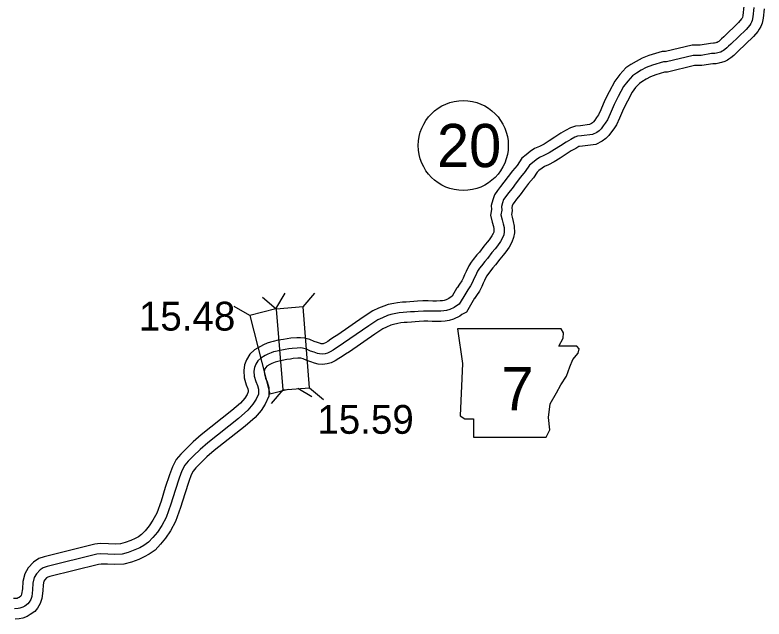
# Model space of a CAD drawing. Extents: x 31699 to 244310, y -8841 to 11474.
# Drawn here: x 143915 to 144647, y 1183 to 1773 of the extents above; entities that cross this region are included whole.
import ezdxf

# ---------------------------------------------------------------- set-up
doc = ezdxf.new("R2010")
doc.units = 0
for name, color, linetype in [('B_Logo', 7, 'Continuous'), ('G-ANNO-TEXT', 7, 'Continuous'), ('R_Border Notes', 7, 'Continuous'), ('R_XS_EARTHWORK_STAGE1', 7, 'Continuous'), ('R_XS_EARTHWORK_STAGE2', 7, 'Continuous'), ('S_WALL', 7, 'Continuous')]:
    doc.layers.add(name, color=color, linetype=linetype)

msp = doc.modelspace()

# ---------------------------------------------------------------- linework, layer by layer
at = {"layer": 'B_Logo'}
for points in [[(144637.13, 1780.55), (144636.21, 1771.66), (144635.61, 1768.04), (144634.97, 1766.43), (144634.06, 1764.88), (144633.09, 1763.52), (144629.49, 1759.26), (144614.59, 1744.78), (144612.49, 1742.81), (144610.85, 1741.25), (144608.81, 1739.48), (144607.49, 1738.65), (144606.3, 1737.9), (144604.98, 1737.14), (144603.19, 1736.64), (144601.93, 1736.35), (144600.73, 1736.13), (144598.94, 1735.7), (144595.87, 1735.58), (144585.62, 1733.81), (144577.88, 1733.88), (144551.7, 1727.43), (144548.69, 1727.58), (144538, 1724.32), (144532.04, 1721.89), (144526.94, 1719.26), (144522.39, 1716.45), (144518.69, 1713.98), (144513.91, 1708.76), (144509.8, 1703.35), (144504.63, 1693.65), (144500.57, 1685.76), (144496.66, 1676.55), (144494.02, 1670.96), (144491.87, 1667.66), (144489.99, 1664.82), (144487.97, 1662.18), (144485.93, 1660.21), (144483.69, 1658.57), (144479.59, 1656.43), (144468.8, 1655.05), (144464.8, 1654.78), (144462.15, 1653.93), (144458.12, 1651.59), (144453.56, 1649.11), (144448.08, 1645.55), (144442.41, 1641.78), (144437.13, 1638.42), (144432.03, 1635.79), (144427.66, 1633.85), (144424.36, 1631.66), (144420.87, 1628.93), (144417.91, 1626.48), (144413.75, 1620.19), (144409.24, 1614.71), (144405, 1609.3), (144400.89, 1603.68), (144397.5, 1599.49), (144394.69, 1595.9), (144392.61, 1592.86), (144391.53, 1589.64), (144390.59, 1586.08), (144390.79, 1582.48), (144390, 1577.99), (144391.22, 1573.14), (144392.29, 1569.02), (144393.08, 1565.49), (144393.23, 1561.22), (144392.67, 1558.41), (144391.59, 1555.38), (144389.45, 1551.81), (144386.59, 1547.69), (144384.37, 1544.78), (144381.03, 1541.05), (144376.79, 1535.3), (144374.18, 1532.32), (144370.85, 1527.99), (144369.02, 1525.62), (144367.2, 1522.99), (144365.01, 1518.21), (144363.46, 1515.18), (144362.12, 1511.95), (144360.38, 1508.38), (144357.71, 1504.66), (144355.63, 1501.36)], [(144355.63, 1501.36), (144349.21, 1490.43)], [(144349.21, 1490.43), (144346.41, 1488.97), (144344.43, 1487.47), (144340.19, 1485.4), (144336.94, 1484.48), (144334.27, 1483.97), (144331.14, 1483.72), (144327.34, 1483.59), (144323.2, 1483.6), (144318.72, 1483.86), (144314.18, 1483.79), (144309.24, 1483.51), (144305.51, 1483.19), (144301.77, 1482.93), (144297.9, 1482.67), (144294.57, 1482.55), (144290.5, 1482.09), (144287.37, 1481.44), (144282.38, 1480.42), (144279.06, 1479.37), (144274.22, 1477.36), (144269.64, 1475.28), (144260.99, 1469.47), (144236.29, 1452.38), (144232.79, 1450.12), (144229.29, 1447.86), (144226.12, 1445.74), (144223.21, 1443.96), (144220.62, 1442.72), (144218.17, 1442.01), (144215.37, 1441.7), (144212.76, 1441.86), (144210.61, 1442.36), (144207.52, 1443.52), (144203.97, 1444.73), (144200.06, 1446.47), (144196.24, 1447.48), (144193.83, 1447.78), (144191.03, 1447.67), (144185.83, 1447.25), (144182.77, 1446.81), (144179.1, 1446.21), (144174.31, 1445.4), (144169.65, 1444.4), (144167.72, 1443.9), (144165.46, 1443.13), (144162.08, 1441.54), (144159.56, 1440.43), (144155.27, 1437.83), (144152.5, 1435.18), (144150.36, 1431.8), (144149.2, 1428.71), (144148.66, 1425.16), (144149, 1420.29), (144150.49, 1415.04), (144152.09, 1411.12), (144153.15, 1407.6), (144153.09, 1402.72), (144150.91, 1397.54), (144147.58, 1392.68), (144142.67, 1386.79), (144133.58, 1378.9), (144103.45, 1355.05), (144095.94, 1348.52), (144089.63, 1342.41), (144084.51, 1337.18), (144080.97, 1332.99), (144078.12, 1327.53), (144075.7, 1320.34), (144071.55, 1308.25), (144067.43, 1294.83), (144062.83, 1282), (144058.55, 1274.05), (144054.24, 1267.7), (144049.85, 1262.35), (144045.45, 1257.74), (144041.1, 1254.67), (144036.99, 1252.4), (144032.22, 1250.19), (144025.78, 1247.88), (144019.8, 1246.12), (144012.86, 1245.88), (144005.98, 1246.24), (143998.9, 1246.46), (143994.96, 1246), (143946.55, 1234.02), (143942.69, 1232.76), (143939.59, 1230.71), (143936.04, 1226.98), (143934.03, 1223.21), (143932.65, 1217.71), (143932.29, 1211.22), (143931.46, 1204.86), (143930.51, 1201.77), (143929.01, 1199.15), (143927.57, 1197.52), (143924.73, 1195.4), (143922.68, 1194.3), (143920.03, 1193.19), (143918.1, 1192.9), (143914.56, 1192.64)]]:
    msp.add_lwpolyline(points, dxfattribs=at)
at = {"layer": 'G-ANNO-TEXT'}
msp.add_lwpolyline([(144347.43, 1466.48), (144352.51, 1432.64), (144350.25, 1381.32), (144354.76, 1378.5), (144363.22, 1378.5), (144363.22, 1360.46), (144434.28, 1360.46), (144437.66, 1367.79), (144436.53, 1379.63), (144438.22, 1393.17), (144444.43, 1403.88), (144448.37, 1411.78), (144454.01, 1420.23), (144457.4, 1429.26), (144460.22, 1436.59), (144465.29, 1442.79), (144466.42, 1446.74), (144464.16, 1449.56), (144446.68, 1449.56), (144450.63, 1457.45), (144451.19, 1462.53), (144448.85, 1466.43)], close=True, dxfattribs=at)
at = {"layer": 'R_Border Notes'}
msp.add_circle((144353.18, 1645.68), 44, dxfattribs=at)
at = {"layer": 'R_XS_EARTHWORK_STAGE1'}
for p, q in [((144170.09, 1486.04), (144179.03, 1501.2)), ((144196.77, 1487.85), (144208.19, 1501.25)), ((144170.45, 1485.75), (144157.06, 1497.17)), ((144144.52, 1479.44), (144129.36, 1488.38)), ((144170.09, 1486.04), (144144.52, 1479.44)), ((144144.52, 1479.44), (144164.31, 1402.75)), ((144164.31, 1402.75), (144182.04, 1407.33)), ((144176.75, 1406.8), (144165.34, 1393.41)), ((144191.41, 1408.45), (144205.04, 1400.41)), ((144203.07, 1408.9), (144216.46, 1397.49))]:
    msp.add_line(p, q, dxfattribs=at)
msp.add_lwpolyline([(144203.07, 1408.9), (144196.77, 1487.85), (144170.45, 1485.75), (144176.75, 1406.8)], close=True, dxfattribs=at)
at = {"layer": 'R_XS_EARTHWORK_STAGE2'}
for points in [[(144627.21, 1781.85), (144626.3, 1772.99), (144625.93, 1770.77), (144625.68, 1770.34), (144625.2, 1769.68), (144622.16, 1766.08), (144607.69, 1752.01), (144605.62, 1750.08), (144604.12, 1748.64), (144602.85, 1747.54), (144602.17, 1747.12), (144601.14, 1746.46), (144601.1, 1746.44), (144600.74, 1746.34), (144599.91, 1746.15), (144598.65, 1745.92), (144597.56, 1745.66), (144594.82, 1745.55), (144584.81, 1743.82), (144576.71, 1743.89), (144550.73, 1737.49), (144547.45, 1737.65), (144534.65, 1733.76), (144527.85, 1730.98), (144522.02, 1727.97), (144516.98, 1724.86), (144512.14, 1721.63), (144506.23, 1715.17), (144501.36, 1708.76), (144495.78, 1698.29), (144491.51, 1690.02), (144487.53, 1680.64), (144485.26, 1675.84), (144483.51, 1673.14), (144481.85, 1670.64), (144480.48, 1668.85), (144479.47, 1667.87), (144478.39, 1667.08), (144476.55, 1666.12), (144467.83, 1665), (144462.92, 1664.67), (144458.07, 1663.13), (144453.22, 1660.31), (144448.43, 1657.71), (144442.59, 1653.9), (144436.95, 1650.16), (144432.14, 1647.1), (144427.71, 1644.82), (144422.83, 1642.65), (144418.51, 1639.77), (144414.6, 1636.72), (144410.39, 1633.23), (144405.7, 1626.15), (144401.44, 1620.97), (144397.03, 1615.34), (144392.97, 1609.79), (144389.67, 1605.72), (144386.62, 1601.81), (144383.57, 1597.36), (144381.94, 1592.5), (144380.52, 1587.11), (144380.74, 1583.08), (144379.78, 1577.63), (144381.53, 1570.66), (144382.57, 1566.66), (144383.12, 1564.21), (144383.19, 1562.03), (144383.01, 1561.07), (144382.51, 1559.68), (144381.05, 1557.24), (144378.5, 1553.58), (144376.66, 1551.16), (144373.26, 1547.37), (144369, 1541.58), (144366.45, 1538.67), (144362.93, 1534.09), (144360.94, 1531.53), (144358.47, 1527.95), (144356.01, 1522.57), (144354.38, 1519.38), (144353, 1516.07), (144351.76, 1513.53), (144349.41, 1510.25), (144347.16, 1506.68)], [(144647.05, 1779.26), (144646.13, 1770.32), (144645.3, 1765.34), (144643.99, 1762.04), (144642.45, 1759.41), (144640.97, 1757.36), (144636.82, 1752.43), (144621.5, 1737.55), (144619.36, 1735.54), (144617.58, 1733.85), (144614.78, 1731.41), (144612.82, 1730.19), (144611.47, 1729.33), (144608.87, 1727.84), (144605.64, 1726.95), (144603.95, 1726.56), (144602.8, 1726.35), (144600.31, 1725.75), (144596.92, 1725.62), (144586.44, 1723.8), (144579.05, 1723.87), (144552.66, 1717.37), (144549.93, 1717.5), (144541.36, 1714.89), (144536.23, 1712.8), (144531.87, 1710.55), (144527.79, 1708.03), (144525.25, 1706.34), (144521.6, 1702.35), (144518.25, 1697.94), (144513.49, 1689), (144509.63, 1681.51), (144505.79, 1672.46), (144502.77, 1666.09), (144500.23, 1662.17), (144498.13, 1659), (144495.45, 1655.51), (144492.39, 1652.55), (144488.99, 1650.05), (144482.63, 1646.74), (144469.77, 1645.09), (144466.68, 1644.88), (144466.22, 1644.74), (144463.02, 1642.87), (144458.68, 1640.52), (144453.57, 1637.19), (144447.86, 1633.4), (144442.11, 1629.74), (144436.36, 1626.77), (144432.5, 1625.06), (144430.22, 1623.54), (144427.15, 1621.14), (144425.43, 1619.72), (144421.8, 1614.24), (144417.04, 1608.45), (144412.97, 1603.26), (144408.82, 1597.58), (144405.32, 1593.26), (144402.76, 1589.99), (144401.65, 1588.36), (144401.11, 1586.77), (144400.66, 1585.05), (144400.83, 1581.88), (144400.21, 1578.36), (144400.9, 1575.62), (144402.01, 1571.38), (144403.05, 1566.77), (144403.26, 1560.41), (144402.34, 1555.75), (144400.68, 1551.09), (144397.86, 1546.38), (144394.67, 1541.8), (144392.08, 1538.4), (144388.8, 1534.73), (144384.59, 1529.03), (144381.91, 1525.97), (144378.77, 1521.89), (144377.1, 1519.72), (144375.92, 1518.02), (144374.02, 1513.85), (144372.55, 1510.97), (144371.24, 1507.83), (144369, 1503.24), (144366.01, 1499.08), (144364.1, 1496.04)], [(144347.01, 1506.42), (144342.29, 1498.39)], [(144342.29, 1498.39), (144339.17, 1496.02), (144336.61, 1494.78), (144334.64, 1494.22), (144332.93, 1493.89), (144330.58, 1493.71), (144327.17, 1493.59), (144323.49, 1493.6), (144318.94, 1493.86), (144313.82, 1493.78), (144308.53, 1493.49), (144304.73, 1493.16), (144301.09, 1492.91), (144297.39, 1492.66), (144293.82, 1492.53), (144288.91, 1491.97), (144285.36, 1491.23), (144279.87, 1490.12), (144275.62, 1488.77), (144270.23, 1486.53), (144264.76, 1484.04), (144255.36, 1477.73), (144230.74, 1460.7), (144227.37, 1458.53), (144223.8, 1456.22), (144220.72, 1454.17), (144218.42, 1452.75), (144217.05, 1452.1), (144216.22, 1451.86), (144215.12, 1451.73), (144214.21, 1451.79), (144213.51, 1451.95), (144210.89, 1452.93), (144207.63, 1454.05), (144203.4, 1455.93), (144198.14, 1457.32), (144194.25, 1457.8), (144190.44, 1457.65), (144184.71, 1457.2), (144181.24, 1456.69), (144177.47, 1456.08), (144172.42, 1455.23), (144167.34, 1454.13), (144164.85, 1453.49), (144161.71, 1452.41), (144157.94, 1450.64), (144154.94, 1449.32), (144149.14, 1445.81), (144144.72, 1441.56), (144141.35, 1436.29), (144139.47, 1431.24), (144138.61, 1425.57), (144139.1, 1418.56), (144141.02, 1411.78), (144142.65, 1407.79), (144143.13, 1406.18), (144143.12, 1404.8), (144142.09, 1402.36), (144139.6, 1398.72), (144135.5, 1393.81), (144127.19, 1386.6), (144097.06, 1362.74), (144089.18, 1355.89), (144082.58, 1349.5), (144077.1, 1343.92), (144072.61, 1338.59), (144068.89, 1331.47), (144066.23, 1323.56), (144062.04, 1311.34), (144057.94, 1297.99), (144053.66, 1286.08), (144049.98, 1279.24), (144046.22, 1273.69), (144042.36, 1268.99), (144038.89, 1265.35), (144035.78, 1263.16), (144032.47, 1261.32), (144028.43, 1259.45), (144022.68, 1257.39), (144018.19, 1256.07), (144012.95, 1255.89), (144006.4, 1256.23), (143998.47, 1256.48), (143993.17, 1255.86), (143943.78, 1243.64), (143938.3, 1241.85), (143933.13, 1238.42), (143927.86, 1232.88), (143924.63, 1226.83), (143922.72, 1219.22), (143922.33, 1212.15), (143921.65, 1207), (143921.27, 1205.76), (143920.84, 1205), (143920.77, 1204.92), (143919.35, 1203.87), (143918.38, 1203.34), (143917.3, 1202.89), (143916.97, 1202.84), (143913.84, 1202.61)], [(144364.25, 1496.29), (144356.39, 1482.9)], [(144356.39, 1482.9), (144351.79, 1480.49), (144349.7, 1478.91), (144343.77, 1476.02), (144339.24, 1474.74), (144335.61, 1474.04), (144331.7, 1473.73), (144327.5, 1473.59), (144322.9, 1473.6), (144318.5, 1473.86), (144314.54, 1473.79), (144309.96, 1473.54), (144306.29, 1473.22), (144302.45, 1472.95), (144298.42, 1472.68), (144295.31, 1472.57), (144292.09, 1472.2), (144289.39, 1471.64), (144284.9, 1470.73), (144282.5, 1469.97), (144278.2, 1468.18), (144274.53, 1466.52), (144266.62, 1461.2), (144241.85, 1444.07), (144238.21, 1441.72), (144234.78, 1439.5), (144231.51, 1437.32), (144228, 1435.17), (144224.2, 1433.34), (144220.11, 1432.17), (144215.61, 1431.67), (144211.3, 1431.93), (144207.71, 1432.77), (144204.16, 1434.1), (144200.3, 1435.41), (144196.73, 1437.01), (144194.35, 1437.64), (144193.42, 1437.76), (144191.63, 1437.68), (144186.95, 1437.31), (144184.29, 1436.92), (144180.73, 1436.35), (144176.2, 1435.58), (144171.96, 1434.66), (144170.59, 1434.31), (144169.22, 1433.84), (144166.23, 1432.44), (144164.19, 1431.54), (144161.39, 1429.85), (144160.29, 1428.79), (144159.36, 1427.32), (144158.93, 1426.18), (144158.71, 1424.76), (144158.91, 1422.03), (144159.96, 1418.3), (144161.53, 1414.46), (144163.17, 1409.01), (144163.07, 1400.64), (144159.73, 1392.72), (144155.56, 1386.64), (144149.83, 1379.77), (144139.96, 1371.2), (144109.84, 1347.35), (144102.71, 1341.15), (144096.68, 1335.31), (144091.91, 1330.45), (144089.32, 1327.38), (144087.34, 1323.59), (144085.16, 1317.13), (144081.06, 1305.16), (144076.92, 1291.67), (144071.99, 1277.92), (144067.11, 1268.86), (144062.26, 1261.71), (144057.35, 1255.72), (144052.02, 1250.13), (144046.41, 1246.18), (144041.52, 1243.48), (144036.02, 1240.93), (144028.88, 1238.37), (144021.41, 1236.17), (144012.77, 1235.87), (144005.56, 1236.25), (143999.32, 1236.44), (143996.75, 1236.14), (143949.31, 1224.41), (143947.09, 1223.68), (143946.05, 1222.99), (143944.23, 1221.08), (143943.43, 1219.59), (143942.58, 1216.2), (143942.25, 1210.29), (143941.26, 1202.73), (143939.74, 1197.78), (143937.19, 1193.29), (143934.37, 1190.12), (143930.11, 1186.94), (143926.98, 1185.26), (143922.76, 1183.5), (143919.22, 1182.95), (143915.28, 1182.67)]]:
    msp.add_lwpolyline(points, dxfattribs=at)

# ---------------------------------------------------------------- texts
at = {"layer": 'G-ANNO-TEXT'}
msp.add_text('7', height=42.24, dxfattribs=at).set_placement((144390.44, 1386.76))
at = {"layer": 'R_Border Notes'}
msp.add_text('20', height=42.24, dxfattribs=at).set_placement((144327.46, 1624.56))
at = {"layer": 'S_WALL'}
for s, p in [('15.48', (144036.19, 1464.75)), ('15.59', (144210.58, 1363.81))]:
    msp.add_text(s, height=28.16, dxfattribs=at).set_placement(p)

doc.saveas('drawing.dxf')
